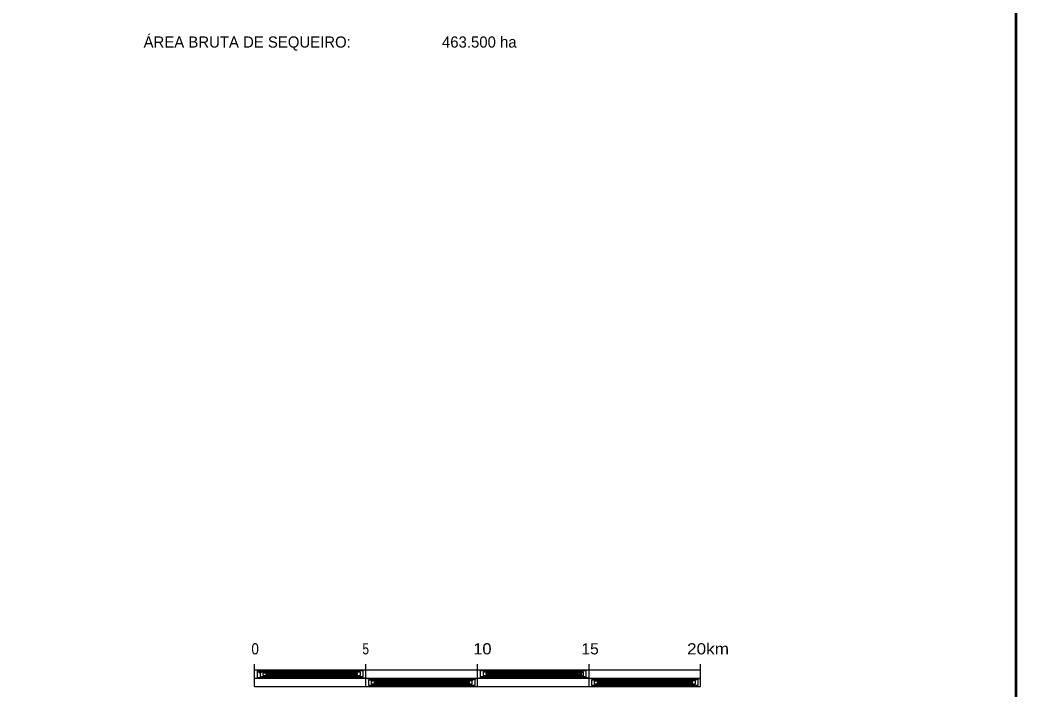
# Model space of a CAD drawing. Extents: x -1643653 to 4543381, y 1624270 to 13878484.
# Drawn here: x 795685 to 841330, y 8905635 to 8935613 of the extents above; entities that cross this region are included whole.
import ezdxf
from ezdxf.enums import TextEntityAlignment as Align

# ---------------------------------------------------------------- set-up
doc = ezdxf.new("R2010")
doc.units = 0
doc.header["$LTSCALE"] = 200
doc.header["$PDMODE"] = 32
doc.header["$PDSIZE"] = 100
for name, color, linetype, lineweight in [('1', 7, 'Continuous', 13), ('3', 7, 'Continuous', 13), ('5', 7, 'Continuous', 25)]:
    doc.layers.add(name, color=color, linetype=linetype, lineweight=lineweight)

msp = doc.modelspace()

# ---------------------------------------------------------------- linework, layer by layer
at = {"layer": '1', "lineweight": 25}
msp.add_spline([(814781, 9009175.5), (814787.2, 9009173.4), (814796.9, 9009173.4), (814799.4, 9009172.4), (814805.1, 9009174.5), (814805.6, 9009176.5), (814811.7, 9009179.5), (814811.7, 9009179.5), (814801.5, 9009181), (814790.7, 9009181.5), (814784.1, 9009183.1), (814777.4, 9009185.1), (814778.4, 9009175.5)], degree=3, dxfattribs=at)
at = {"layer": '3', "lineweight": 53}
msp.add_lwpolyline([(840307.3, 9029887.8), (840307.3, 8886387.8), (560211.7, 8886387.8), (560211.7, 9029887.8)], close=True, dxfattribs=at)
msp.add_lwpolyline([(840307.3, 9029887.8), (840307.3, 8886387.8), (560211.7, 8886387.8), (560211.7, 9029887.8)], close=True, dxfattribs=at)
at = {"layer": '5'}
for p, q in [((806177.5, 8905773.4), (806177.5, 8906773.4)), ((811177.5, 8905773.4), (811177.5, 8906773.4)), ((816177.5, 8905773.4), (816177.5, 8906773.4)), ((821177.5, 8905773.4), (821177.5, 8906773.4)), ((826177.5, 8905773.4), (826177.5, 8906773.4)), ((806177.5, 8906523.4), (826177.5, 8906523.4)), ((806177.5, 8906149.4), (826177.5, 8906149.4)), ((806177.5, 8905773.4), (826177.5, 8905773.4))]:
    msp.add_line(p, q, dxfattribs=at)
msp.add_lwpolyline([(806677.5, 8906323.4), (810802.5, 8906323.4), (810802.5, 8906373.4), (806552.5, 8906373.4), (806552.5, 8906273.4), (810927.5, 8906273.4), (810927.5, 8906423.4), (806427.5, 8906423.4), (806427.5, 8906223.4), (811052.5, 8906223.4), (811052.5, 8906473.4), (806302.5, 8906473.4), (806302.5, 8906173.4), (811052.5, 8906173.4), (811177.5, 8906149.4), (811302.5, 8906123.4), (816052.5, 8906123.4), (816052.5, 8905823.4), (811302.5, 8905823.4), (811302.5, 8906073.4), (815927.5, 8906073.4), (815927.5, 8905873.4), (811427.5, 8905873.4), (811427.5, 8906023.4), (815802.5, 8906023.4), (815802.5, 8905923.4), (811552.5, 8905923.4), (811552.5, 8905973.4), (815677.5, 8905973.4), (816177.5, 8906149.4), (816302.5, 8906173.4), (821052.5, 8906173.4), (821052.5, 8906473.4), (816302.5, 8906473.4), (816302.5, 8906223.4), (820927.5, 8906223.4), (820927.5, 8906423.4), (816427.5, 8906423.4), (816427.5, 8906273.4), (820802.5, 8906273.4), (820802.5, 8906373.4), (816552.5, 8906373.4), (816552.5, 8906323.4), (820677.5, 8906323.4), (821177.5, 8906149.4), (821302.5, 8906123.4), (826052.5, 8906123.4), (826052.5, 8905823.4), (821302.5, 8905823.4), (821302.5, 8906073.4), (825927.5, 8906073.4), (825927.5, 8905873.4), (821427.5, 8905873.4), (821427.5, 8906023.4), (825802.5, 8906023.4), (825802.5, 8905923.4), (821552.5, 8905923.4), (821552.5, 8905973.4), (825677.5, 8905973.4), (826177.5, 8906149.4)], dxfattribs=at)
for p in [(806427.5, 8906423.4), (820802.5, 8906398.4), (820802.5, 8906273.4)]:
    msp.add_point(p, dxfattribs=at)

# ---------------------------------------------------------------- texts
msp.add_text('ÁREA BRUTA DE SEQUEIRO:', height=500, dxfattribs=at).set_placement((801208.7, 8934393.6))
msp.add_text('463.500 ha', height=500, dxfattribs=at).set_placement((817929.6, 8934393.6), align=Align.RIGHT)
for s, width, p in [('0', 0.9, (806041.4, 8907213.5)), ('5', 0.8, (811017.9, 8907213.5)), ('10', 1.1, (815987.1, 8907213.5)), ('15', 1.05, (820832.9, 8907213.5)), ('20km', 1.15, (825568.9, 8907213.5))]:
    msp.add_text(s, height=500, dxfattribs=dict(at, width=width)).set_placement(p)

doc.saveas('drawing.dxf')
